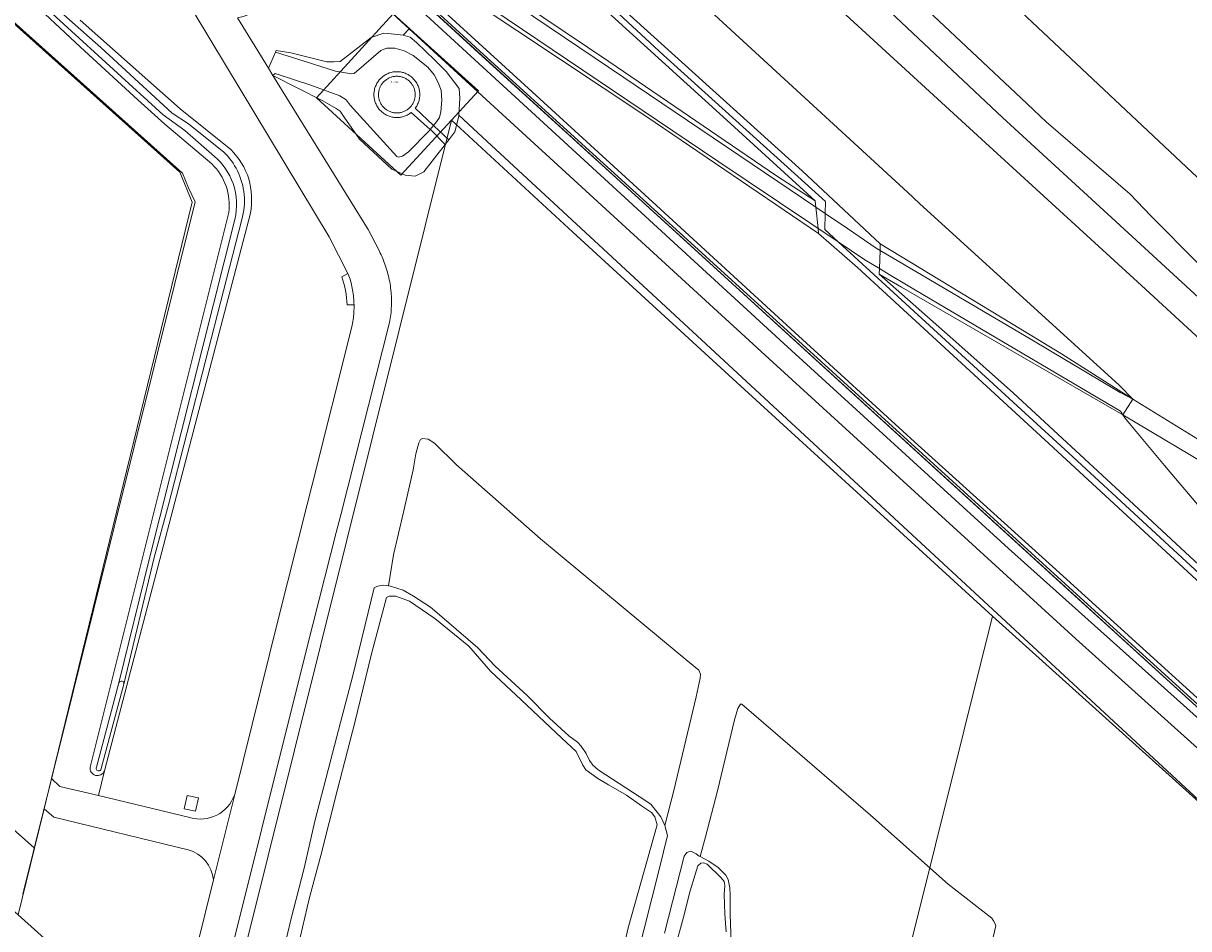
# Model space of a CAD drawing. Header units: metres. Extents: x 250001 to 257773, y 598992 to 609118.
# Tile 640 of 656: x 253674 to 253929, y 607256 to 607453. Entities that reach past the tile are written whole.
import ezdxf
from ezdxf.enums import TextEntityAlignment as Align
from ezdxf.lldxf.tags import DXFTag

# ---------------------------------------------------------------- set-up
doc = ezdxf.new("R2010")
doc.units = ezdxf.units.M
for name, color, linetype, lineweight in [('B-WE-GR-BOS_LOOF-GV', 252, 'Continuous', 13), ('B-WE-GR-GRAS-GV', 252, 'Continuous', 13), ('B-WE-GR-GROENVOORZIENING-GV', 252, 'Continuous', 18), ('B-WE-GW-TALUD_KRUIN-G', 252, 'Continuous', 18), ('B-WE-IE-TERREINAFSCHEIDING_KUNSTMATIG_HEKWERK-G', 252, 'IE-TERREINAFSCHEIDING-KUNSTMATIG', 18), ('B-WE-KG-GRENS_PERCEEL-G', 150, 'KG-PERCEEL', 18), ('B-WE-KG-GRENS_PERCEEL-S', 150, 'Continuous', 25), ('B-WE-OG-BEBOUWING_WINDTURBINE-GV', 1, 'Continuous', 18), ('B-WE-OG-TERREIN_ERF-GV', 7, 'Continuous', 18), ('B-WE-OG-TERREIN_ONBEGROEID-GV', 252, 'Continuous', 18), ('B-WE-OG-WATER-GV', 252, 'Continuous', 18), ('B-WE-OG-WATER_GREPPEL-GV', 252, 'Continuous', 18), ('B-WE-OG-WATER_SLOOT-GV', 252, 'Continuous', 18), ('B-WE-OG-WEG-GV', 252, 'Continuous', 18), ('B-WE-VH-VERHARDING_BEDRIJFSVLOERPLAAT-GV', 252, 'Continuous', 18), ('B-WE-VH-VERHARDING_GESLOTEN-GV', 252, 'Continuous', 18), ('B-WE-VH-VERHARDING_HALFVERHARDING-GV', 252, 'Continuous', 18), ('B-WE-VH-VERHARDING_OPEN-GV', 252, 'Continuous', 18), ('X-XX-AL-REFERENTIE-G', 7, 'Continuous', 18)]:
    doc.layers.add(name, color=color, linetype=linetype, lineweight=lineweight)
doc.styles.add('NLCS-ISO', font='NLCS-ISO.ttf')
doc.styles.get("Standard").update_dxf_attribs({"font": 'NLCS-ISO.ttf'})
doc.linetypes.add('IE-TERREINAFSCHEIDING-KUNSTMATIG', pattern='A,4,[82,NLCS.shx,S=0.75,R=90,X=0,Y=0],4,-2', length=10)
tags = doc.linetypes.add('KG-PERCEEL', pattern='A,5.5,-2,["P",Standard,S=1.8,R=0,X=-0.5,Y=-0.9],-2,5.5,-2,[5,NLCS.SHX,S=0.75,R=0,X=0,Y=0],-2', length=19).pattern_tags.tags
tags[6] = DXFTag(74, 10)

# ---------------------------------------------------------------- blocks, each defined once
blk = doc.blocks.new('SKG-PERCEELNUMMER-SO')
at = {"style": 'NLCS-ISO', "oblique": 10, "flags": 1}
blk.add_attdef('GEMEENTECODE', text='', height=1.8, dxfattribs=at).set_placement((0, 2.6), align=Align.MIDDLE_CENTER)
at = {"style": 'NLCS-ISO', "oblique": 10}
blk.add_attdef('SECTIE', text='', height=1.8, dxfattribs=at).set_placement((-0.5, 0), align=Align.MIDDLE_RIGHT)
blk.add_attdef('PERCEELNUMMER', text='', height=1.8, dxfattribs=at).set_placement((0.5, 0), align=Align.MIDDLE_LEFT)
blk = doc.blocks.new('BS2021-132-Xref-KAD-20210617')
at = {"layer": 'B-WE-KG-GRENS_PERCEEL-G', "flags": 128}
for points in [[(253273.042, 608021.519), (253290.73, 608007.01), (253344.93, 607959.96), (253714.76, 607621.95), (253890.14, 607458.28), (253962.33, 607390.41), (253988.67, 607366.43)], [(253509.451, 607696.951), (253548.58, 607660.94), (253715.83, 607507), (253731.84, 607493.24), (253746.02, 607472.65), (253956.15, 607281.08), (253946.01, 607270.08)], [(253709.273, 607420.745), (253532.555, 607579.089)], [(253587.69, 606125.78), (253434.27, 606222.61), (253487.64, 606307.17), (253768.04, 607432.29), (253794.59, 607407.82), (253830.46, 607374.98), (253886.27, 607323.85)], [(253676.638, 607272.186), (253712.065, 607414.434), (253710.545, 607417.55), (253709.273, 607420.745)], [(253587.69, 606125.78), (253774.016, 606873.424), (253886.27, 607323.85)], [(253886.27, 607323.85), (253946.01, 607270.08)], [(253676.638, 607272.186), (253674.382, 607263.125)]]:
    blk.add_lwpolyline(points, dxfattribs=at)
blk.add_lwpolyline([(253755.349, 607455.573), (253738.539, 607437.172), (253757.004, 607420.272), (253773.933, 607438.752)], close=True, dxfattribs=at)
at = {"layer": 'B-WE-KG-GRENS_PERCEEL-S', "xscale": 0.2, "yscale": 0.2, "zscale": 0.2}
blk.add_blockref('SKG-PERCEELNUMMER-SO', (253755.213, 607440.697), dxfattribs=at).add_auto_attribs({'PERCEELNUMMER': '3440', 'SECTIE': 'A'})
blk = doc.blocks.new('BS2021-132-Xref-BGT-GRIJS-20210617-aangepast')
at = {"layer": 'B-WE-GR-BOS_LOOF-GV', "flags": 128}
blk.add_lwpolyline([(253762.944, 607362.564), (253761.719, 607362.696), (253761.312, 607362.513), (253760.906, 607361.741), (253760.234, 607359.381), (253759.701, 607355.843), (253757.6, 607346.587), (253755.362, 607337.286), (253754.265, 607330.527), (253754.705, 607330.474), (253757.52, 607329.576), (253759.746, 607328.267), (253763.473, 607325.876), (253766.975, 607322.894), (253773.786, 607316.929), (253777.626, 607312.984), (253784.631, 607306.521), (253789.454, 607301.593), (253793.729, 607297.752), (253795.593, 607296.352), (253796.412, 607295.447), (253797.506, 607293.863), (253798.236, 607292.324), (253798.829, 607291.509), (253798.874, 607291.419), (253800.102, 607290.289), (253801.784, 607289.206), (253806.147, 607286.362), (253809.101, 607284.467), (253811.6, 607282.797), (253813.012, 607281.033), (253813.831, 607280.038), (253814.699, 607278.136), (253816.644, 607285.748), (253821.521, 607306.257), (253822.415, 607310.341), (253822.458, 607311.202), (253822.092, 607312.108), (253818.046, 607315.45), (253801.317, 607329.316), (253787.542, 607340.788), (253769.173, 607356.962), (253764.352, 607361.707)], close=True, dxfattribs=at)
blk.add_lwpolyline([(253884.643, 607245.957), (253887.014, 607256.214), (253886.922, 607256.622), (253886.512, 607257.256), (253886.147, 607257.889), (253876.635, 607265.274), (253859.606, 607280.412), (253838.865, 607298.27), (253831.544, 607304.641), (253831.226, 607304.64), (253830.64, 607303.685), (253829.922, 607301.234), (253826.207, 607285.668), (253823.564, 607275.637), (253822.435, 607271.308), (253824.312, 607270.317), (253826.311, 607268.963), (253828.04, 607267.246), (253828.541, 607266.341), (253828.864, 607264.483), (253829.005, 607262.897), (253828.973, 607258.771), (253829.22, 607252.425)], dxfattribs=at)
at = {"layer": 'B-WE-GR-GRAS-GV', "flags": 128}
for points in [[(253499.39, 607737.81), (253542.62, 607697.85), (253581.13, 607662.36), (253621.09, 607625.46), (253666.26, 607584.66), (253718.13, 607536.83), (253767.61, 607490.96), (253813.9, 607449.1), (253844.74, 607421.23), (253861.77, 607405.25), (253901.39, 607381.22), (253916.97, 607371.3), (253914, 607374.37), (253870.34, 607414.11), (253867.76, 607416.56), (253794.16, 607484.29), (253720.61, 607552.01), (253647.13, 607619.74), (253629.77, 607635.69), (253610.71, 607653.17), (253573.52, 607687.46), (253543.09, 607715.46), (253499.98, 607755.23)], [(253470.411, 607762.617), (253548.984, 607690.339), (253563.939, 607676.603), (253564.75, 607675.858), (253697.174, 607554.226), (253764.719, 607492.602), (253814.417, 607446.554), (253849.82, 607414.505), (253849.751, 607411.915), (253852.203, 607410.258), (253853.43, 607409.43), (253860.88, 607404.33), (253861.718, 607403.835), (253861.77, 607405.25), (253844.74, 607421.23), (253813.9, 607449.1), (253767.61, 607490.96), (253718.13, 607536.83), (253666.26, 607584.66), (253621.09, 607625.46), (253581.13, 607662.36), (253542.62, 607697.85), (253499.39, 607737.81)], [(253490.02, 607743.3), (253527.53, 607708.48), (253563.36, 607675.93), (253564.15, 607675.2), (253577.77, 607662.57), (253619.48, 607623.56), (253657.3, 607588.97), (253686.67, 607562.11), (253717.97, 607533.55), (253750.01, 607503.92), (253782.56, 607473.86), (253827.45, 607433.06), (253847.55, 607414.65), (253847.688, 607413.307), (253849.751, 607411.915), (253849.82, 607414.505), (253814.417, 607446.554), (253764.719, 607492.602), (253697.174, 607554.226), (253564.75, 607675.858), (253563.939, 607676.603), (253548.984, 607690.339), (253470.411, 607762.617)], [(253774.05, 607464.27), (253802.45, 607445.14), (253839.07, 607420.17), (253847.55, 607414.65), (253827.45, 607433.06), (253782.56, 607473.86)], [(253744.059, 607398.082), (253745.397, 607398.759), (253741.311, 607406.834), (253705.651, 607466.135), (253685.27, 607500), (253680.034, 607508.701), (253675.759, 607514.928), (253669.506, 607522.391), (253632.107, 607563.021), (253612.18, 607584.775), (253597.615, 607598.229), (253555.442, 607637.092)], [(253686.924, 607454.144), (253708.752, 607434.764), (253719.813, 607425.879)], [(253715.665, 607422.74), (253705.419, 607431.443), (253699.477, 607436.721), (253686.992, 607448.235), (253675.802, 607458.76), (253668.284, 607465.059), (253665.794, 607467.319), (253661.942, 607470.866), (253654.273, 607477.843), (253647.416, 607484.359), (253641.259, 607489.206), (253634.17, 607495.755), (253629.463, 607500), (253613.682, 607514.212), (253590.057, 607535.226), (253564.923, 607557.546), (253543.326, 607577.563), (253521.268, 607597.211), (253521.142, 607597.346)], [(253667.03, 607264.224), (253673.336, 607258.577), (253676.909, 607273.199), (253497.562, 607432.681), (253532.834, 607578.476), (253708.711, 607420.951), (253711.405, 607414.377), (253680.631, 607288.43), (253682.456, 607286.682), (253690.891, 607284.657), (253692.199, 607290.107)], [(253747.41, 607469.18), (253801.48, 607419.5), (253840.7, 607383.46), (253889.82, 607338.7), (253960.736, 607275.157)], [(253951.793, 607285.09), (253901.843, 607330.6), (253841.943, 607385.131), (253816.853, 607408.071), (253774.752, 607446.331), (253746.092, 607472.591)], [(253952.44, 607286.54), (253900.93, 607333.37), (253869.27, 607361.99), (253843.07, 607385.9), (253812.87, 607413.69), (253785.7, 607438.51), (253749.82, 607471.29), (253744.6, 607477.02), (253810.75, 607433.05), (253848.28, 607407.55), (253848.167, 607408.644), (253846.35, 607409.84), (253826.26, 607423.37), (253773.77, 607458.85), (253741.33, 607480.67), (253740.921, 607480.959), (253740.537, 607481.23), (253739.469, 607479.591), (253746.43, 607472.96), (253775.09, 607446.7), (253817.19, 607408.44), (253842.28, 607385.5), (253902.18, 607330.97), (253952.13, 607285.46)], [(253508.514, 606486.943), (253551.958, 606661.752), (253554.154, 606668.402), (253554.795, 606671.4), (253529.113, 606677.224), (253529.115, 606677.234), (253525.825, 606677.684), (253527.139, 606684.182), (253530.329, 606682.739), (253530.387, 606683.001), (253556.048, 606677.266), (253557.007, 606681.753), (253558.322, 606686.181), (253600.15, 606855.176), (253575.405, 606861.334), (253576.202, 606864.536), (253600.947, 606858.378), (253695.581, 607238.658), (253673.336, 607258.577), (253667.03, 607264.224), (253499.424, 607414.326)], [(253689.073, 607290.905), (253719.366, 607412.124)], [(253724.115, 607411.958), (253692.199, 607290.107), (253690.891, 607284.657), (253710.839, 607279.867)], [(253720.674, 607284.867), (253730.204, 607323.181), (253736.511, 607348.282), (253737.592, 607352.584), (253746.266, 607387.104), (253746.35, 607387.501), (253746.427, 607387.9), (253746.495, 607388.301), (253746.556, 607388.703), (253746.609, 607389.106), (253746.654, 607389.509), (253746.691, 607389.914), (253746.72, 607390.319), (253746.741, 607390.725), (253746.754, 607391.131), (253746.758, 607391.537), (253746.755, 607391.944), (253745.255, 607391.933)]]:
    blk.add_lwpolyline(points, dxfattribs=at)
for points in [[(253747.39, 607482.84), (253743.565, 607485.876), (253742.505, 607484.25), (253743.314, 607483.727), (253756.75, 607474.73), (253805.7, 607441.66), (253847.688, 607413.307), (253847.55, 607414.65), (253839.07, 607420.17), (253802.45, 607445.14), (253774.05, 607464.27), (253753.26, 607478.1)], [(253740.537, 607481.23), (253740.164, 607481.574), (253738.765, 607479.427), (253746.092, 607472.591), (253774.752, 607446.331), (253816.853, 607408.071), (253841.943, 607385.131), (253901.843, 607330.6), (253951.793, 607285.09), (253961.437, 607276.317), (253961.7, 607276.754), (253952.13, 607285.46), (253902.18, 607330.97), (253842.28, 607385.5), (253817.19, 607408.44), (253775.09, 607446.7), (253746.43, 607472.96), (253739.469, 607479.591)], [(253810.75, 607433.05), (253744.6, 607477.02), (253749.82, 607471.29), (253785.7, 607438.51), (253812.87, 607413.69), (253843.07, 607385.9), (253869.27, 607361.99), (253900.93, 607333.37), (253952.44, 607286.54), (253965.924, 607273.458), (253978.95, 607287.64), (253972.06, 607293.93), (253940.31, 607323.13), (253897.76, 607362.46), (253856.77, 607400.07), (253848.28, 607407.55)], [(253754.84, 607451.211), (253753.303, 607451.343), (253750.517, 607450.382), (253743.734, 607445.124), (253742.374, 607445.052), (253740.81, 607445.047), (253732.915, 607447.062), (253729.737, 607447.54), (253729.593, 607447.207), (253730.744, 607446.819), (253731.016, 607446.729), (253734.511, 607445.652), (253742.68, 607443.049), (253746.218, 607442.47), (253746.808, 607442.518), (253752.595, 607447.569), (253753.954, 607448.027), (253755.677, 607448.032), (253757.719, 607447.449), (253759.672, 607446.458), (253762.854, 607443.929), (253764.265, 607442.21), (253765.177, 607440.536), (253765.772, 607438.86), (253765.915, 607436.684), (253765.741, 607434.145), (253765.428, 607432.92), (253764.796, 607431.92), (253764.141, 607431.133), (253764.227, 607431.052), (253767.455, 607428.001), (253768.826, 607429.766), (253769.632, 607433.214), (253769.644, 607433.389), (253769.891, 607437.114), (253769.703, 607439.199), (253766.926, 607442.953), (253764.379, 607445.484), (253760.422, 607449.279), (253759.058, 607450.454), (253757.47, 607450.902)], [(253769.644, 607433.389), (253773.791, 607429.573), (253773.8, 607429.565), (253946.01, 607270.08), (253948.025, 607268.266), (253949.03, 607270.044), (253949.87, 607271.53), (253952.7, 607275.62), (253944.74, 607282.76), (253904.53, 607318.95), (253837.48, 607380.13), (253778.26, 607434.43), (253758.835, 607452.301), (253757.47, 607450.902), (253759.058, 607450.454), (253760.422, 607449.279), (253764.379, 607445.484), (253766.926, 607442.953), (253769.703, 607439.199), (253769.891, 607437.114)], [(253851.64, 607406.36), (253848.167, 607408.644), (253848.28, 607407.55), (253856.77, 607400.07), (253897.76, 607362.46), (253940.31, 607323.13), (253972.06, 607293.93), (253978.95, 607287.64), (253979.975, 607288.753), (253967.803, 607299.606), (253903.873, 607358.746), (253852.609, 607405.702)], [(253858.4, 607401.77), (253852.609, 607405.702), (253903.873, 607358.746), (253967.803, 607299.606), (253979.975, 607288.753), (253980.81, 607289.66), (253973.3, 607296.49), (253944.772, 607322.662), (253944.668, 607322.759), (253915.19, 607350.19), (253890.9, 607372.63), (253878.275, 607383.824), (253861.53, 607398.67), (253861.574, 607399.864)], [(253901.39, 607381.22), (253861.77, 607405.25), (253861.718, 607403.835), (253894.87, 607384.28), (253914.22, 607372.81), (253916.97, 607371.3)], [(253863.736, 607398.565), (253861.574, 607399.864), (253861.53, 607398.67), (253866.432, 607395.831), (253893.27, 607380.29), (253914.79, 607367.89), (253914.25, 607368.66), (253885.49, 607385.65), (253867.89, 607396.07)], [(253866.432, 607395.831), (253861.53, 607398.67), (253878.275, 607383.824), (253890.9, 607372.63), (253915.19, 607350.19), (253944.668, 607322.759), (253944.772, 607322.662), (253973.3, 607296.49), (253980.81, 607289.66), (253981.272, 607290.186), (253981.6, 607290.56), (253974.72, 607296.88), (253959.75, 607314.47), (253923.92, 607356.82), (253916.24, 607366.01), (253915.23, 607367.25), (253914.79, 607367.89), (253893.27, 607380.29)], [(253712.741, 607284.163), (253712.089, 607281.252), (253709.654, 607281.797), (253710.305, 607284.708)]]:
    blk.add_lwpolyline(points, close=True, dxfattribs=at)
at = {"layer": 'B-WE-GR-GRAS-GV'}
for points in [[(253719.813, 607425.879, -0.120406), (253723.764, 607419.496)], [(253719.366, 607412.124, 0.2421724), (253715.665, 607422.74)], [(253723.764, 607419.496, -0.1099724), (253724.115, 607411.958)], [(253745.255, 607391.933, 0.0829343), (253744.059, 607398.082)], [(253692.199, 607290.107, -0.9136986), (253689.073, 607290.905)], [(253710.839, 607279.867, 0.3997973), (253720.674, 607284.867)]]:
    blk.add_lwpolyline(points, format="xyb", dxfattribs=at)
at = {"layer": 'B-WE-GR-GROENVOORZIENING-GV', "flags": 128}
for points in [[(253757.719, 607447.449), (253755.677, 607448.032), (253753.954, 607448.027), (253752.595, 607447.569), (253746.808, 607442.518), (253746.218, 607442.47), (253742.68, 607443.049), (253734.511, 607445.652), (253731.016, 607446.729), (253730.744, 607446.819), (253729.593, 607447.207), (253728.071, 607443.684), (253729.045, 607442.105), (253729.533, 607442.508), (253737.295, 607439.948), (253743.649, 607437.656), (253745.058, 607436.754), (253745.923, 607435.623), (253756.115, 607424.366), (253756.478, 607424.231), (253757.339, 607424.415), (253758.696, 607425.417), (253763.17, 607429.965), (253763.429, 607430.276), (253759.252, 607433.993), (253759.137, 607433.902), (253758.955, 607433.771), (253758.768, 607433.648), (253758.576, 607433.534), (253758.378, 607433.429), (253758.177, 607433.332), (253757.97, 607433.245), (253757.761, 607433.167), (253757.548, 607433.098), (253757.332, 607433.039), (253757.114, 607432.99), (253756.894, 607432.95), (253756.672, 607432.92), (253756.449, 607432.9), (253756.226, 607432.891), (253756.002, 607432.891), (253755.778, 607432.901), (253755.556, 607432.921), (253755.334, 607432.951), (253755.114, 607432.991), (253754.896, 607433.041), (253754.68, 607433.1), (253754.467, 607433.169), (253754.258, 607433.248), (253754.052, 607433.335), (253753.85, 607433.432), (253753.653, 607433.538), (253753.461, 607433.652), (253753.274, 607433.775), (253753.093, 607433.907), (253752.917, 607434.046), (253752.749, 607434.192), (253752.586, 607434.347), (253752.431, 607434.508), (253752.284, 607434.676), (253752.144, 607434.85), (253752.012, 607435.031), (253751.888, 607435.217), (253751.772, 607435.409), (253751.665, 607435.606), (253751.567, 607435.807), (253751.479, 607436.012), (253751.399, 607436.221), (253751.329, 607436.434), (253751.268, 607436.649), (253751.217, 607436.867), (253751.176, 607437.087), (253751.145, 607437.308), (253751.124, 607437.531), (253751.112, 607437.754), (253751.111, 607437.978), (253751.12, 607438.202), (253751.138, 607438.425), (253751.167, 607438.646), (253751.205, 607438.867), (253751.249, 607439.064), (253751.268, 607439.142), (253751.325, 607439.349), (253751.395, 607439.562), (253751.474, 607439.771), (253751.563, 607439.977), (253751.66, 607440.178), (253751.766, 607440.375), (253751.881, 607440.567), (253752.005, 607440.753), (253752.136, 607440.934), (253752.276, 607441.109), (253752.423, 607441.277), (253752.578, 607441.439), (253752.74, 607441.593), (253752.908, 607441.741), (253753.083, 607441.88), (253753.264, 607442.012), (253753.451, 607442.135), (253753.643, 607442.25), (253753.84, 607442.356), (253754.041, 607442.453), (253754.247, 607442.542), (253754.456, 607442.621), (253754.669, 607442.69), (253754.884, 607442.75), (253755.102, 607442.8), (253755.322, 607442.841), (253755.544, 607442.872), (253755.767, 607442.892), (253755.99, 607442.903), (253756.214, 607442.904), (253756.437, 607442.894), (253756.66, 607442.875), (253756.882, 607442.846), (253757.102, 607442.807), (253757.321, 607442.758), (253757.537, 607442.699), (253757.75, 607442.631), (253757.959, 607442.554), (253758.166, 607442.467), (253758.368, 607442.371), (253758.565, 607442.266), (253758.758, 607442.152), (253758.945, 607442.03), (253759.127, 607441.899), (253759.303, 607441.761), (253759.472, 607441.615), (253759.635, 607441.461), (253759.791, 607441.301), (253759.939, 607441.133), (253760.08, 607440.959), (253760.213, 607440.779), (253760.337, 607440.593), (253760.454, 607440.402), (253760.561, 607440.206), (253760.66, 607440.005), (253760.749, 607439.8), (253760.83, 607439.592), (253760.901, 607439.379), (253760.962, 607439.164), (253761.014, 607438.947), (253761.056, 607438.727), (253761.088, 607438.506), (253761.111, 607438.283), (253761.123, 607438.051), (253761.125, 607437.963), (253761.123, 607437.746), (253761.111, 607437.523), (253761.09, 607437.3), (253761.058, 607437.079), (253761.017, 607436.859), (253760.965, 607436.641), (253760.904, 607436.426), (253760.834, 607436.214), (253760.754, 607436.005), (253760.665, 607435.799), (253760.567, 607435.598), (253760.459, 607435.402), (253760.344, 607435.21), (253760.22, 607435.024), (253760.138, 607434.914), (253764.141, 607431.133), (253764.796, 607431.92), (253765.428, 607432.92), (253765.741, 607434.145), (253765.915, 607436.684), (253765.772, 607438.86), (253765.177, 607440.536), (253764.265, 607442.21), (253762.854, 607443.929), (253759.672, 607446.458)], [(253737.295, 607439.948), (253729.533, 607442.508), (253729.045, 607442.105), (253739.926, 607436.52), (253742.832, 607434.852), (253743.696, 607434.265), (253744.606, 607432.953), (253747.931, 607428.158), (253755.025, 607421.607), (253757.931, 607420.256), (253760.153, 607420.082), (253762.009, 607420.994), (253766.687, 607427.013), (253763.549, 607430.169), (253763.429, 607430.276), (253763.17, 607429.965), (253758.696, 607425.417), (253757.339, 607424.415), (253756.478, 607424.231), (253756.115, 607424.366), (253745.923, 607435.623), (253745.058, 607436.754), (253743.649, 607437.656)]]:
    blk.add_lwpolyline(points, close=True, dxfattribs=at)
for points in [[(253946.01, 607270.08), (253773.8, 607429.565), (253773.791, 607429.573), (253769.644, 607433.389), (253769.632, 607433.214), (253768.826, 607429.766), (253767.455, 607428.001), (253766.687, 607427.013), (253762.009, 607420.994), (253760.153, 607420.082), (253757.931, 607420.256), (253755.025, 607421.607), (253747.931, 607428.158), (253744.606, 607432.953), (253743.696, 607434.265), (253742.832, 607434.852), (253739.926, 607436.52), (253729.045, 607442.105), (253749.83, 607408.41), (253752.312, 607403.656), (253752.503, 607403.267), (253752.693, 607402.864), (253752.874, 607402.458), (253753.049, 607402.049), (253753.216, 607401.637), (253753.376, 607401.222), (253753.528, 607400.804), (253753.673, 607400.384), (253753.81, 607399.96), (253753.94, 607399.535), (253754.061, 607399.107), (253754.176, 607398.677), (253754.282, 607398.245), (253754.38, 607397.812), (253754.471, 607397.376), (253754.554, 607396.94), (253754.629, 607396.501), (253754.696, 607396.061), (253754.755, 607395.621), (253754.807, 607395.179), (253754.85, 607394.736), (253754.885, 607394.293), (253754.913, 607393.849), (253754.932, 607393.405), (253754.944, 607392.96), (253754.947, 607392.515), (253754.942, 607392.071), (253754.93, 607391.626), (253754.909, 607391.182), (253754.881, 607390.738), (253754.844, 607390.295), (253754.799, 607389.852), (253754.747, 607389.41), (253754.687, 607388.97), (253754.618, 607388.53), (253754.542, 607388.092), (253743.871, 607346.058), (253742.885, 607342.176), (253736.534, 607317.159), (253716.722, 607237.778)], [(253729.643, 607243.641), (253732.942, 607257.478), (253735.854, 607268.78), (253738.225, 607279.037), (253742.973, 607297.601), (253746.514, 607310.946), (253751.169, 607330.1), (253751.894, 607330.465), (253753.253, 607330.65), (253754.265, 607330.527), (253755.362, 607337.286), (253757.6, 607346.587), (253759.701, 607355.843), (253760.234, 607359.381), (253760.906, 607361.741), (253761.312, 607362.513), (253761.719, 607362.696), (253762.944, 607362.564), (253764.352, 607361.707), (253769.173, 607356.962), (253787.542, 607340.788), (253801.317, 607329.316), (253818.046, 607315.45), (253822.092, 607312.108), (253822.458, 607311.202), (253822.415, 607310.341), (253821.521, 607306.257), (253816.644, 607285.748), (253814.699, 607278.136), (253815.296, 607275.915), (253813.504, 607268.789), (253808.444, 607248.591)], [(253814.616, 607254.555), (253818.914, 607271.387), (253819.515, 607272.195), (253820.347, 607272.527), (253821.558, 607271.919), (253822.178, 607271.443), (253822.435, 607271.308), (253823.564, 607275.637), (253826.207, 607285.668), (253829.922, 607301.234), (253830.64, 607303.685), (253831.226, 607304.64), (253831.544, 607304.641), (253838.865, 607298.27), (253859.606, 607280.412), (253876.635, 607265.274), (253886.147, 607257.889), (253886.512, 607257.256), (253886.922, 607256.622), (253887.014, 607256.214), (253884.643, 607245.957)]]:
    blk.add_lwpolyline(points, dxfattribs=at)
at = {"layer": 'B-WE-GW-TALUD_KRUIN-G', "flags": 128}
for points in [[(253343.48, 607881.7), (253370.03, 607857.36), (253385.55, 607842.82), (253418.84, 607812.12), (253459.47, 607774.95), (253466.639, 607768.28), (253470.837, 607764.374), (253499.39, 607737.81), (253542.62, 607697.85), (253581.13, 607662.36), (253621.09, 607625.46), (253666.26, 607584.66), (253718.13, 607536.83), (253767.61, 607490.96), (253813.9, 607449.1), (253844.74, 607421.23), (253861.77, 607405.25), (253901.39, 607381.22), (253916.97, 607371.3)], [(253847.55, 607414.65), (253827.45, 607433.06), (253782.56, 607473.86), (253750.01, 607503.92), (253717.97, 607533.55), (253686.67, 607562.11), (253657.3, 607588.97), (253619.48, 607623.56), (253577.77, 607662.57), (253564.15, 607675.2), (253563.36, 607675.93), (253527.53, 607708.48), (253490.02, 607743.3), (253470.174, 607761.639), (253465.971, 607765.523), (253453.67, 607776.89), (253415.02, 607811.93), (253383.8, 607840.77), (253347.94, 607873.8), (253315.56, 607903.39), (253271.38, 607941.81), (253232.42, 607973.96), (253209.448, 607992.529)], [(253978.95, 607287.64), (253972.06, 607293.93), (253940.31, 607323.13), (253897.76, 607362.46), (253856.77, 607400.07), (253848.28, 607407.55), (253810.75, 607433.05), (253744.6, 607477.02)], [(253729.593, 607447.207), (253730.744, 607446.819), (253731.016, 607446.729), (253734.511, 607445.652), (253742.68, 607443.049), (253746.218, 607442.47), (253746.808, 607442.518), (253752.595, 607447.569), (253753.954, 607448.027), (253755.677, 607448.032), (253757.719, 607447.449), (253759.672, 607446.458), (253762.854, 607443.929), (253764.265, 607442.21), (253765.177, 607440.536), (253765.772, 607438.86), (253765.915, 607436.684), (253765.741, 607434.145), (253765.428, 607432.92), (253764.796, 607431.92), (253764.141, 607431.133)], [(253763.429, 607430.276), (253763.17, 607429.965), (253758.696, 607425.417), (253757.339, 607424.415), (253756.478, 607424.231), (253756.115, 607424.366), (253745.923, 607435.623), (253745.058, 607436.754), (253743.649, 607437.656), (253737.295, 607439.948), (253729.533, 607442.508)], [(253861.53, 607398.67), (253878.275, 607383.824), (253890.9, 607372.63), (253915.19, 607350.19), (253944.668, 607322.759), (253944.772, 607322.662), (253973.3, 607296.49), (253980.81, 607289.66)]]:
    blk.add_lwpolyline(points, dxfattribs=at)
at = {"layer": 'B-WE-IE-TERREINAFSCHEIDING_KUNSTMATIG_HEKWERK-G', "flags": 128}
blk.add_lwpolyline([(253746.43, 607472.96), (253775.09, 607446.7), (253817.19, 607408.44), (253842.28, 607385.5), (253902.18, 607330.97), (253952.13, 607285.46), (253965.65, 607273.16)], dxfattribs=at)
at = {"layer": 'B-WE-OG-BEBOUWING_WINDTURBINE-GV', "flags": 128}
blk.add_lwpolyline([(253756.374, 607441.896), (253756.195, 607441.903), (253756.016, 607441.903), (253755.837, 607441.894), (253755.659, 607441.878), (253755.481, 607441.853), (253755.305, 607441.821), (253755.131, 607441.781), (253754.958, 607441.733), (253754.788, 607441.677), (253754.62, 607441.614), (253754.456, 607441.543), (253754.295, 607441.466), (253754.137, 607441.381), (253753.983, 607441.289), (253753.834, 607441.19), (253753.689, 607441.084), (253753.549, 607440.973), (253753.415, 607440.855), (253753.285, 607440.731), (253753.161, 607440.602), (253753.043, 607440.467), (253752.932, 607440.327), (253752.826, 607440.183), (253752.727, 607440.033), (253752.635, 607439.88), (253752.55, 607439.722), (253752.472, 607439.561), (253752.402, 607439.397), (253752.338, 607439.229), (253752.283, 607439.059), (253752.235, 607438.887), (253752.225, 607438.848), (253752.186, 607438.673), (253752.156, 607438.497), (253752.133, 607438.319), (253752.118, 607438.141), (253752.111, 607437.962), (253752.112, 607437.783), (253752.121, 607437.604), (253752.138, 607437.426), (253752.163, 607437.249), (253752.196, 607437.073), (253752.237, 607436.898), (253752.286, 607436.726), (253752.342, 607436.556), (253752.405, 607436.389), (253752.476, 607436.224), (253752.555, 607436.063), (253752.64, 607435.906), (253752.733, 607435.753), (253752.832, 607435.604), (253752.937, 607435.459), (253753.049, 607435.319), (253753.168, 607435.185), (253753.292, 607435.056), (253753.422, 607434.932), (253753.557, 607434.815), (253753.697, 607434.704), (253753.842, 607434.599), (253753.992, 607434.5), (253754.145, 607434.409), (253754.303, 607434.324), (253754.464, 607434.247), (253754.629, 607434.176), (253754.797, 607434.114), (253754.967, 607434.058), (253755.14, 607434.011), (253755.314, 607433.971), (253755.49, 607433.939), (253755.668, 607433.915), (253755.846, 607433.899), (253756.025, 607433.891), (253756.204, 607433.891), (253756.383, 607433.898), (253756.561, 607433.914), (253756.739, 607433.938), (253756.915, 607433.97), (253757.09, 607434.009), (253757.262, 607434.057), (253757.433, 607434.111), (253757.6, 607434.174), (253757.765, 607434.244), (253757.927, 607434.321), (253758.085, 607434.406), (253758.239, 607434.497), (253758.388, 607434.595), (253758.534, 607434.7), (253758.674, 607434.811), (253758.809, 607434.928), (253758.939, 607435.051), (253759.064, 607435.18), (253759.182, 607435.315), (253759.294, 607435.454), (253759.4, 607435.598), (253759.5, 607435.747), (253759.592, 607435.9), (253759.678, 607436.058), (253759.757, 607436.218), (253759.828, 607436.383), (253759.892, 607436.55), (253759.948, 607436.72), (253759.997, 607436.892), (253760.038, 607437.066), (253760.071, 607437.242), (253760.097, 607437.42), (253760.114, 607437.598), (253760.123, 607437.776), (253760.125, 607437.955), (253760.123, 607438.027), (253760.113, 607438.206), (253760.095, 607438.384), (253760.07, 607438.561), (253760.036, 607438.737), (253759.995, 607438.911), (253759.946, 607439.083), (253759.889, 607439.253), (253759.824, 607439.42), (253759.753, 607439.584), (253759.674, 607439.745), (253759.587, 607439.902), (253759.495, 607440.055), (253759.395, 607440.203), (253759.288, 607440.348), (253759.176, 607440.487), (253759.057, 607440.621), (253758.933, 607440.749), (253758.802, 607440.872), (253758.667, 607440.989), (253758.526, 607441.1), (253758.381, 607441.204), (253758.231, 607441.302), (253758.076, 607441.393), (253757.918, 607441.477), (253757.757, 607441.554), (253757.592, 607441.623), (253757.424, 607441.685), (253757.253, 607441.74), (253757.08, 607441.787), (253756.906, 607441.826), (253756.729, 607441.857), (253756.552, 607441.881)], close=True, dxfattribs=at)
at = {"layer": 'B-WE-OG-TERREIN_ERF-GV', "flags": 128}
blk.add_lwpolyline([(253679.006, 607281.78), (253680.631, 607288.43), (253711.405, 607414.377), (253708.711, 607420.951), (253532.834, 607578.476), (253497.562, 607432.681), (253676.909, 607273.199)], close=True, dxfattribs=at)
at = {"layer": 'B-WE-OG-TERREIN_ONBEGROEID-GV', "flags": 128}
blk.add_lwpolyline([(253712.741, 607284.163), (253710.305, 607284.708), (253709.654, 607281.797), (253712.089, 607281.252)], close=True, dxfattribs=at)
at = {"layer": 'B-WE-OG-WATER-GV', "flags": 128}
for points in [[(253697.28, 607618.381), (253730.466, 607588.572), (253738.966, 607580.711), (253743.46, 607576.56), (253766.23, 607554.32), (253790.68, 607532.67), (253809.65, 607514.41), (253822.95, 607503.24), (253871.02, 607457.39), (253892.59, 607437.12), (253898.013, 607431.944), (253916.414, 607416.155), (253920.879, 607411.423), (253931.325, 607400.887)], [(253801.203, 607232.03), (253806.705, 607255.765), (253813.01, 607278.251), (253812.529, 607280.037), (253811.778, 607280.987), (253809.597, 607282.408), (253806.325, 607284.777), (253802.374, 607287.009), (253800.057, 607288.43), (253797.399, 607290.326), (253796.784, 607291.276), (253795.278, 607294.263), (253792.209, 607297.245), (253783.273, 607305.582), (253776.589, 607311.885), (253771.879, 607317.31), (253764.447, 607323.407), (253758.859, 607327.13), (253755.863, 607328.276), (253754.435, 607328.272), (253753.824, 607327.93), (253750.598, 607315.675), (253746.927, 607300.652), (253743.153, 607285.997), (253739.528, 607271.538), (253737.018, 607262.415), (253735.005, 607253.611)], [(253828.118, 607254.886), (253827.788, 607258.738), (253827.683, 607263.09), (253827.768, 607264.994), (253827.674, 607265.901), (253826.992, 607266.715), (253823.945, 607269.652), (253823.128, 607269.966), (253822.539, 607269.919), (253821.906, 607269.282), (253820.2, 607263.835), (253818.806, 607258.071), (253814.547, 607242.639)]]:
    blk.add_lwpolyline(points, dxfattribs=at)
at = {"layer": 'B-WE-OG-WATER_GREPPEL-GV', "flags": 128}
for points in [[(253710.567, 607431.509), (253706.977, 607433.844), (253691.42, 607448.177), (253677.758, 607460.349)], [(253672.502, 607463.279), (253705.057, 607433.488), (253709.76, 607430.083), (253716.28, 607424.391)], [(253718.297, 607425.334), (253710.567, 607431.509)], [(253720.741, 607410.625), (253701.978, 607336.297), (253695.382, 607309.305)], [(253696.482, 607309.019), (253703.101, 607336.71), (253706.215, 607348.244), (253722.24, 607410.602)]]:
    blk.add_lwpolyline(points, dxfattribs=at)
at = {"layer": 'B-WE-OG-WATER_GREPPEL-GV'}
for points in [[(253721.278, 607421.234, 0.0846), (253718.297, 607425.334)], [(253716.28, 607424.391, -0.1235812), (253720.354, 607418.438)], [(253722.24, 607410.602, 0.185101), (253721.278, 607421.234)], [(253720.354, 607418.438, -0.1319591), (253720.741, 607410.625)], [(253695.382, 607309.305, -0.9543244), (253696.482, 607309.019)]]:
    blk.add_lwpolyline(points, format="xyb", dxfattribs=at)
at = {"layer": 'B-WE-OG-WATER_SLOOT-GV', "flags": 128}
for points in [[(253719.813, 607425.879), (253708.752, 607434.764), (253686.924, 607454.144)], [(253675.802, 607458.76), (253686.992, 607448.235), (253699.477, 607436.721), (253705.419, 607431.443), (253715.665, 607422.74)], [(253716.28, 607424.391), (253709.76, 607430.083), (253705.057, 607433.488), (253672.502, 607463.279)], [(253677.758, 607460.349), (253691.42, 607448.177), (253706.977, 607433.844)], [(253706.977, 607433.844), (253710.567, 607431.509), (253718.297, 607425.334)], [(253719.366, 607412.124), (253689.073, 607290.905)], [(253690.454, 607290.837), (253695.382, 607309.305), (253701.978, 607336.297), (253720.741, 607410.625)], [(253722.24, 607410.602), (253706.215, 607348.244), (253703.101, 607336.71), (253696.482, 607309.019), (253691.527, 607290.558)], [(253692.199, 607290.107), (253724.115, 607411.958)], [(253808.444, 607248.591), (253813.504, 607268.789), (253815.296, 607275.915), (253814.699, 607278.136), (253813.831, 607280.038), (253813.012, 607281.033), (253811.6, 607282.797), (253809.101, 607284.467), (253806.147, 607286.362), (253801.784, 607289.206), (253800.102, 607290.289), (253798.874, 607291.419), (253798.829, 607291.509), (253798.236, 607292.324), (253797.506, 607293.863), (253796.412, 607295.447), (253795.593, 607296.352), (253793.729, 607297.752), (253789.454, 607301.593), (253784.631, 607306.521), (253777.626, 607312.984), (253773.786, 607316.929), (253766.975, 607322.894), (253763.473, 607325.876), (253759.746, 607328.267), (253757.52, 607329.576), (253754.705, 607330.474), (253754.265, 607330.527), (253753.253, 607330.65), (253751.894, 607330.465), (253751.169, 607330.1), (253746.514, 607310.946), (253742.973, 607297.601), (253738.225, 607279.037), (253735.854, 607268.78), (253732.942, 607257.478), (253729.643, 607243.641)], [(253735.005, 607253.611), (253737.018, 607262.415), (253739.528, 607271.538), (253743.153, 607285.997), (253746.927, 607300.652), (253750.598, 607315.675), (253753.824, 607327.93), (253754.435, 607328.272), (253755.863, 607328.276), (253758.859, 607327.13), (253764.447, 607323.407), (253771.879, 607317.31), (253776.589, 607311.885), (253783.273, 607305.582), (253792.209, 607297.245), (253795.278, 607294.263), (253796.784, 607291.276), (253797.399, 607290.326), (253800.057, 607288.43), (253802.374, 607287.009), (253806.325, 607284.777), (253809.597, 607282.408), (253811.778, 607280.987), (253812.529, 607280.037), (253813.01, 607278.251), (253806.705, 607255.765), (253801.203, 607232.03)], [(253695.382, 607309.305), (253690.454, 607290.837)], [(253691.527, 607290.558), (253696.482, 607309.019)], [(253829.22, 607252.425), (253828.973, 607258.771), (253829.005, 607262.897), (253828.864, 607264.483), (253828.541, 607266.341), (253828.04, 607267.246), (253826.311, 607268.963), (253824.312, 607270.317), (253822.435, 607271.308), (253822.178, 607271.443), (253821.558, 607271.919), (253820.347, 607272.527), (253819.515, 607272.195), (253818.914, 607271.387), (253814.616, 607254.555)], [(253814.547, 607242.639), (253818.806, 607258.071), (253820.2, 607263.835), (253821.906, 607269.282), (253822.539, 607269.919), (253823.128, 607269.966), (253823.945, 607269.652), (253826.992, 607266.715), (253827.674, 607265.901), (253827.768, 607264.994), (253827.683, 607263.09), (253827.788, 607258.738), (253828.118, 607254.886)]]:
    blk.add_lwpolyline(points, dxfattribs=at)
at = {"layer": 'B-WE-OG-WATER_SLOOT-GV'}
for points in [[(253718.297, 607425.334, -0.0846), (253721.278, 607421.234)], [(253723.764, 607419.496, 0.120406), (253719.813, 607425.879)], [(253715.665, 607422.74, -0.2421724), (253719.366, 607412.124)], [(253720.354, 607418.438, 0.1235812), (253716.28, 607424.391)], [(253721.278, 607421.234, -0.185101), (253722.24, 607410.602)], [(253720.741, 607410.625, 0.1319591), (253720.354, 607418.438)], [(253724.115, 607411.958, 0.1099724), (253723.764, 607419.496)], [(253696.482, 607309.019, 0.9543244), (253695.382, 607309.305)], [(253689.073, 607290.905, 0.9136986), (253692.199, 607290.107)], [(253690.454, 607290.837, 1.1435131), (253691.527, 607290.558)]]:
    blk.add_lwpolyline(points, format="xyb", dxfattribs=at)
at = {"layer": 'B-WE-OG-WEG-GV', "flags": 128}
for points in [[(253679.006, 607281.78), (253676.909, 607273.199), (253673.336, 607258.577), (253695.581, 607238.658), (253696.791, 607243.517)], [(253710.477, 607272.823), (253681.182, 607279.942), (253679.006, 607281.78)], [(253706.531, 607241.093), (253610.688, 606855.954), (253613.969, 606856.466), (253633.638, 606935.451), (253649.701, 607000), (253659.436, 607039.12), (253686.197, 607146.437), (253708.869, 607237.408), (253716.033, 607266.209)]]:
    blk.add_lwpolyline(points, dxfattribs=at)
at = {"layer": 'B-WE-OG-WEG-GV'}
blk.add_lwpolyline([(253716.033, 607266.209, 0.3156943), (253710.477, 607272.823)], format="xyb", dxfattribs=at)
at = {"layer": 'B-WE-VH-VERHARDING_BEDRIJFSVLOERPLAAT-GV', "flags": 128}
for points in [[(253745.397, 607398.759), (253744.059, 607398.082)], [(253745.255, 607391.933), (253746.755, 607391.944), (253746.744, 607392.35), (253746.725, 607392.756), (253746.698, 607393.161), (253746.663, 607393.566), (253746.62, 607393.97), (253746.569, 607394.373), (253746.511, 607394.775), (253746.444, 607395.176), (253746.369, 607395.575), (253746.287, 607395.973), (253746.196, 607396.369), (253746.098, 607396.763), (253745.993, 607397.155), (253745.879, 607397.546), (253745.758, 607397.933), (253745.648, 607398.264), (253745.397, 607398.759)]]:
    blk.add_lwpolyline(points, dxfattribs=at)
at = {"layer": 'B-WE-VH-VERHARDING_BEDRIJFSVLOERPLAAT-GV'}
blk.add_lwpolyline([(253744.059, 607398.082, -0.0829343), (253745.255, 607391.933)], format="xyb", dxfattribs=at)
at = {"layer": 'B-WE-VH-VERHARDING_GESLOTEN-GV', "flags": 128}
for points in [[(253716.722, 607237.778), (253736.534, 607317.159), (253742.885, 607342.176), (253743.871, 607346.058), (253754.542, 607388.092), (253754.618, 607388.53), (253754.687, 607388.97), (253754.747, 607389.41), (253754.799, 607389.852), (253754.844, 607390.295), (253754.881, 607390.738), (253754.909, 607391.182), (253754.93, 607391.626), (253754.942, 607392.071), (253754.947, 607392.515), (253754.944, 607392.96), (253754.932, 607393.405), (253754.913, 607393.849), (253754.885, 607394.293), (253754.85, 607394.736), (253754.807, 607395.179), (253754.755, 607395.621), (253754.696, 607396.061), (253754.629, 607396.501), (253754.554, 607396.94), (253754.471, 607397.376), (253754.38, 607397.812), (253754.282, 607398.245), (253754.176, 607398.677), (253754.061, 607399.107), (253753.94, 607399.535), (253753.81, 607399.96), (253753.673, 607400.384), (253753.528, 607400.804), (253753.376, 607401.222), (253753.216, 607401.637), (253753.049, 607402.049), (253752.874, 607402.458), (253752.693, 607402.864), (253752.503, 607403.267), (253752.312, 607403.656), (253749.83, 607408.41), (253729.045, 607442.105), (253728.071, 607443.684), (253721.296, 607454.667)], [(253705.651, 607466.135), (253741.311, 607406.834), (253745.397, 607398.759), (253745.648, 607398.264), (253745.758, 607397.933), (253745.879, 607397.546), (253745.993, 607397.155), (253746.098, 607396.763), (253746.196, 607396.369), (253746.287, 607395.973), (253746.369, 607395.575), (253746.444, 607395.176), (253746.511, 607394.775), (253746.569, 607394.373), (253746.62, 607393.97), (253746.663, 607393.566), (253746.698, 607393.161), (253746.725, 607392.756), (253746.744, 607392.35), (253746.755, 607391.944), (253746.758, 607391.537), (253746.754, 607391.131), (253746.741, 607390.725), (253746.72, 607390.319), (253746.691, 607389.914), (253746.654, 607389.509), (253746.609, 607389.106), (253746.556, 607388.703), (253746.495, 607388.301), (253746.427, 607387.9), (253746.35, 607387.501), (253746.266, 607387.104), (253737.592, 607352.584), (253736.511, 607348.282), (253730.204, 607323.181), (253720.674, 607284.867), (253716.033, 607266.209), (253708.869, 607237.408)], [(253741.878, 607467.902), (253758.835, 607452.301), (253778.26, 607434.43), (253837.48, 607380.13), (253904.53, 607318.95), (253944.74, 607282.76)], [(253960.736, 607275.157), (253889.82, 607338.7), (253840.7, 607383.46), (253801.48, 607419.5), (253747.41, 607469.18)], [(253773.77, 607458.85), (253826.26, 607423.37), (253846.35, 607409.84), (253848.167, 607408.644), (253847.688, 607413.307), (253805.7, 607441.66), (253756.75, 607474.73)]]:
    blk.add_lwpolyline(points, dxfattribs=at)
for points in [[(253849.751, 607411.915), (253847.688, 607413.307), (253848.167, 607408.644), (253851.64, 607406.36), (253852.609, 607405.702), (253849.657, 607408.406)], [(253852.203, 607410.258), (253849.751, 607411.915), (253849.657, 607408.406), (253852.609, 607405.702), (253858.4, 607401.77), (253861.574, 607399.864), (253861.718, 607403.835), (253860.88, 607404.33), (253853.43, 607409.43)], [(253894.87, 607384.28), (253861.718, 607403.835), (253861.574, 607399.864), (253863.736, 607398.565), (253867.89, 607396.07), (253885.49, 607385.65), (253914.25, 607368.66), (253914.79, 607367.89), (253916.97, 607371.3), (253914.22, 607372.81)], [(253956.78, 607346.8), (253916.97, 607371.3), (253914.79, 607367.89), (253935.87, 607355.36), (253963.52, 607338.43), (253985.25, 607325.02), (253993.83, 607319.72), (253989.51, 607326.94)]]:
    blk.add_lwpolyline(points, close=True, dxfattribs=at)
at = {"layer": 'B-WE-VH-VERHARDING_HALFVERHARDING-GV', "flags": 128}
for points in [[(253674.57, 607630.91), (253704.98, 607602.89), (253740.01, 607570.4), (253769.6, 607542.94), (253801.41, 607513.76), (253832.26, 607485.37), (253862.69, 607457.15), (253888.51, 607432.91), (253916.85, 607406.88), (253951.19, 607375.29)], [(253931.325, 607400.887), (253920.879, 607411.423), (253916.414, 607416.155), (253898.013, 607431.944), (253892.59, 607437.12), (253871.02, 607457.39), (253822.95, 607503.24), (253809.65, 607514.41), (253790.68, 607532.67), (253766.23, 607554.32), (253743.46, 607576.56), (253738.966, 607580.711), (253730.466, 607588.572), (253697.28, 607618.381)]]:
    blk.add_lwpolyline(points, dxfattribs=at)
blk.add_lwpolyline([(253758.835, 607452.301), (253741.878, 607467.902), (253739.045, 607465.17), (253733.481, 607461.344), (253725.134, 607455.945), (253722.553, 607454.985), (253721.296, 607454.667), (253728.071, 607443.684), (253729.593, 607447.207), (253729.737, 607447.54), (253732.915, 607447.062), (253740.81, 607445.047), (253742.374, 607445.052), (253743.734, 607445.124), (253750.517, 607450.382), (253753.303, 607451.343), (253754.84, 607451.211), (253757.47, 607450.902)], close=True, dxfattribs=at)
at = {"layer": 'B-WE-VH-VERHARDING_OPEN-GV', "flags": 128}
blk.add_lwpolyline([(253674.95, 607620.78), (253717.07, 607581.87), (253758.83, 607543.36), (253802.3, 607503.58), (253846.36, 607462.59), (253883.89, 607428.13), (253918.88, 607396.16), (253969.24, 607349.83), (253983.1, 607336.89), (253986.8, 607333.43), (253984.484, 607336.985), (253979.18, 607345.13), (253968.88, 607356.36), (253968.445, 607356.826), (253951.19, 607375.29), (253916.85, 607406.88), (253888.51, 607432.91), (253862.69, 607457.15), (253832.26, 607485.37), (253801.41, 607513.76), (253769.6, 607542.94), (253740.01, 607570.4), (253704.98, 607602.89), (253674.57, 607630.91)], dxfattribs=at)
for points in [[(253756.437, 607442.894), (253756.214, 607442.904), (253755.99, 607442.903), (253755.767, 607442.892), (253755.544, 607442.872), (253755.322, 607442.841), (253755.102, 607442.8), (253754.884, 607442.75), (253754.669, 607442.69), (253754.456, 607442.621), (253754.247, 607442.542), (253754.041, 607442.453), (253753.84, 607442.356), (253753.643, 607442.25), (253753.451, 607442.135), (253753.264, 607442.012), (253753.083, 607441.88), (253752.908, 607441.741), (253752.74, 607441.593), (253752.578, 607441.439), (253752.423, 607441.277), (253752.276, 607441.109), (253752.136, 607440.934), (253752.005, 607440.753), (253751.881, 607440.567), (253751.766, 607440.375), (253751.66, 607440.178), (253751.563, 607439.977), (253751.474, 607439.771), (253751.395, 607439.562), (253751.325, 607439.349), (253751.268, 607439.142), (253751.249, 607439.064), (253751.205, 607438.867), (253751.167, 607438.646), (253751.138, 607438.425), (253751.12, 607438.202), (253751.111, 607437.978), (253751.112, 607437.754), (253751.124, 607437.531), (253751.145, 607437.308), (253751.176, 607437.087), (253751.217, 607436.867), (253751.268, 607436.649), (253751.329, 607436.434), (253751.399, 607436.221), (253751.479, 607436.012), (253751.567, 607435.807), (253751.665, 607435.606), (253751.772, 607435.409), (253751.888, 607435.217), (253752.012, 607435.031), (253752.144, 607434.85), (253752.284, 607434.676), (253752.431, 607434.508), (253752.586, 607434.347), (253752.749, 607434.192), (253752.917, 607434.046), (253753.093, 607433.907), (253753.274, 607433.775), (253753.461, 607433.652), (253753.653, 607433.538), (253753.85, 607433.432), (253754.052, 607433.335), (253754.258, 607433.248), (253754.467, 607433.169), (253754.68, 607433.1), (253754.896, 607433.041), (253755.114, 607432.991), (253755.334, 607432.951), (253755.556, 607432.921), (253755.778, 607432.901), (253756.002, 607432.891), (253756.226, 607432.891), (253756.449, 607432.9), (253756.672, 607432.92), (253756.894, 607432.95), (253757.114, 607432.99), (253757.332, 607433.039), (253757.548, 607433.098), (253757.761, 607433.167), (253757.97, 607433.245), (253758.177, 607433.332), (253758.378, 607433.429), (253758.576, 607433.534), (253758.768, 607433.648), (253758.955, 607433.771), (253759.137, 607433.902), (253759.252, 607433.993), (253763.429, 607430.276), (253764.141, 607431.133), (253760.138, 607434.914), (253760.22, 607435.024), (253760.344, 607435.21), (253760.459, 607435.402), (253760.567, 607435.598), (253760.665, 607435.799), (253760.754, 607436.005), (253760.834, 607436.214), (253760.904, 607436.426), (253760.965, 607436.641), (253761.017, 607436.859), (253761.058, 607437.079), (253761.09, 607437.3), (253761.111, 607437.523), (253761.123, 607437.746), (253761.125, 607437.963), (253761.123, 607438.051), (253761.111, 607438.283), (253761.088, 607438.506), (253761.056, 607438.727), (253761.014, 607438.947), (253760.962, 607439.164), (253760.901, 607439.379), (253760.83, 607439.592), (253760.749, 607439.8), (253760.66, 607440.005), (253760.561, 607440.206), (253760.454, 607440.402), (253760.337, 607440.593), (253760.213, 607440.779), (253760.08, 607440.959), (253759.939, 607441.133), (253759.791, 607441.301), (253759.635, 607441.461), (253759.472, 607441.615), (253759.303, 607441.761), (253759.127, 607441.899), (253758.945, 607442.03), (253758.758, 607442.152), (253758.565, 607442.266), (253758.368, 607442.371), (253758.166, 607442.467), (253757.959, 607442.554), (253757.75, 607442.631), (253757.537, 607442.699), (253757.321, 607442.758), (253757.102, 607442.807), (253756.882, 607442.846), (253756.66, 607442.875)], [(253756.016, 607441.903), (253756.195, 607441.903), (253756.374, 607441.896), (253756.552, 607441.881), (253756.729, 607441.857), (253756.906, 607441.826), (253757.08, 607441.787), (253757.253, 607441.74), (253757.424, 607441.685), (253757.592, 607441.623), (253757.757, 607441.554), (253757.918, 607441.477), (253758.076, 607441.393), (253758.231, 607441.302), (253758.381, 607441.204), (253758.526, 607441.1), (253758.667, 607440.989), (253758.802, 607440.872), (253758.933, 607440.749), (253759.057, 607440.621), (253759.176, 607440.487), (253759.288, 607440.348), (253759.395, 607440.203), (253759.495, 607440.055), (253759.587, 607439.902), (253759.674, 607439.745), (253759.753, 607439.584), (253759.824, 607439.42), (253759.889, 607439.253), (253759.946, 607439.083), (253759.995, 607438.911), (253760.036, 607438.737), (253760.07, 607438.561), (253760.095, 607438.384), (253760.113, 607438.206), (253760.123, 607438.027), (253760.125, 607437.955), (253760.123, 607437.776), (253760.114, 607437.598), (253760.097, 607437.42), (253760.071, 607437.242), (253760.038, 607437.066), (253759.997, 607436.892), (253759.948, 607436.72), (253759.892, 607436.55), (253759.828, 607436.383), (253759.757, 607436.218), (253759.678, 607436.058), (253759.592, 607435.9), (253759.5, 607435.747), (253759.4, 607435.598), (253759.294, 607435.454), (253759.182, 607435.315), (253759.064, 607435.18), (253758.939, 607435.051), (253758.809, 607434.928), (253758.674, 607434.811), (253758.534, 607434.7), (253758.388, 607434.595), (253758.239, 607434.497), (253758.085, 607434.406), (253757.927, 607434.321), (253757.765, 607434.244), (253757.6, 607434.174), (253757.433, 607434.111), (253757.262, 607434.057), (253757.09, 607434.009), (253756.915, 607433.97), (253756.739, 607433.938), (253756.561, 607433.914), (253756.383, 607433.898), (253756.204, 607433.891), (253756.025, 607433.891), (253755.846, 607433.899), (253755.668, 607433.915), (253755.49, 607433.939), (253755.314, 607433.971), (253755.14, 607434.011), (253754.967, 607434.058), (253754.797, 607434.114), (253754.629, 607434.176), (253754.464, 607434.247), (253754.303, 607434.324), (253754.145, 607434.409), (253753.992, 607434.5), (253753.842, 607434.599), (253753.697, 607434.704), (253753.557, 607434.815), (253753.422, 607434.932), (253753.292, 607435.056), (253753.168, 607435.185), (253753.049, 607435.319), (253752.937, 607435.459), (253752.832, 607435.604), (253752.733, 607435.753), (253752.64, 607435.906), (253752.555, 607436.063), (253752.476, 607436.224), (253752.405, 607436.389), (253752.342, 607436.556), (253752.286, 607436.726), (253752.237, 607436.898), (253752.196, 607437.073), (253752.163, 607437.249), (253752.138, 607437.426), (253752.121, 607437.604), (253752.112, 607437.783), (253752.111, 607437.962), (253752.118, 607438.141), (253752.133, 607438.319), (253752.156, 607438.497), (253752.186, 607438.673), (253752.225, 607438.848), (253752.235, 607438.887), (253752.283, 607439.059), (253752.338, 607439.229), (253752.402, 607439.397), (253752.472, 607439.561), (253752.55, 607439.722), (253752.635, 607439.88), (253752.727, 607440.033), (253752.826, 607440.183), (253752.932, 607440.327), (253753.043, 607440.467), (253753.161, 607440.602), (253753.285, 607440.731), (253753.415, 607440.855), (253753.549, 607440.973), (253753.689, 607441.084), (253753.834, 607441.19), (253753.983, 607441.289), (253754.137, 607441.381), (253754.295, 607441.466), (253754.456, 607441.543), (253754.62, 607441.614), (253754.788, 607441.677), (253754.958, 607441.733), (253755.131, 607441.781), (253755.305, 607441.821), (253755.481, 607441.853), (253755.659, 607441.878), (253755.837, 607441.894)], [(253764.227, 607431.052), (253764.141, 607431.133), (253763.429, 607430.276), (253763.549, 607430.169), (253766.687, 607427.013), (253767.455, 607428.001)]]:
    blk.add_lwpolyline(points, close=True, dxfattribs=at)

msp = doc.modelspace()

# ---------------------------------------------------------------- block references
at = {"layer": 'X-XX-AL-REFERENTIE-G'}
for name in ['BS2021-132-Xref-BGT-GRIJS-20210617-aangepast', 'BS2021-132-Xref-KAD-20210617']:
    msp.add_blockref(name, (0, 0), dxfattribs=at)

doc.saveas('drawing.dxf')
